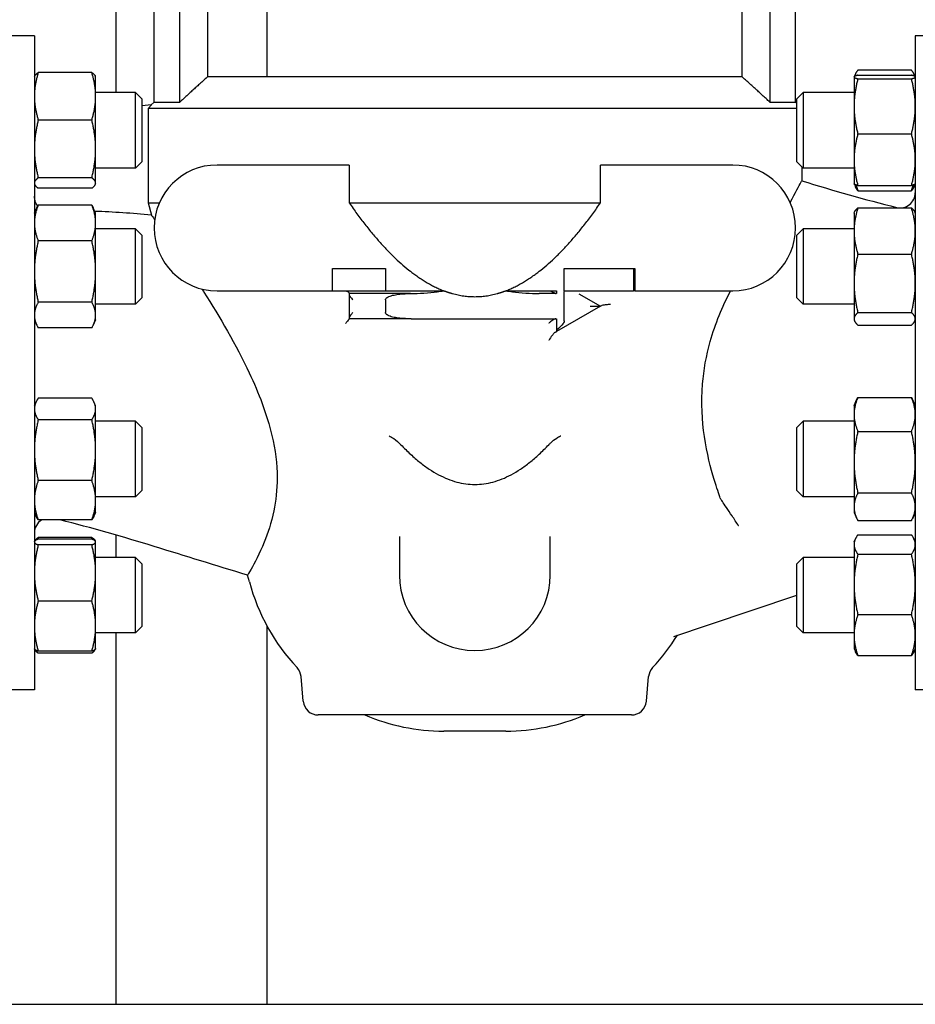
# Model space of a CAD drawing. Header units: inches. Extents: x 24 to 1128, y -69 to 748.
# Tile 485 of 656: x 628 to 637, y 360 to 370. Entities that reach past the tile are written whole.
import ezdxf

# ---------------------------------------------------------------- set-up
doc = ezdxf.new("R2010")
doc.units = ezdxf.units.IN
doc.header["$LTSCALE"] = 32
doc.header["$MEASUREMENT"] = 0
doc.layers.add('Visible (ANSI)', color=7, linetype='Continuous', lineweight=30)

msp = doc.modelspace()

# ---------------------------------------------------------------- linework, layer by layer
at = {"layer": 'Visible (ANSI)'}
for p, q in [((629.21813, 375.85867), (629.21813, 369.16837)), ((630.71813, 373.88841), (630.71813, 369.32367)), ((629.59813, 369.07367), (629.59813, 373.61186)), ((629.85346, 369.07367), (629.85346, 373.61186)), ((635.71781, 373.61186), (635.71781, 369.07367)), ((635.97313, 369.07367), (635.97313, 373.61186)), ((630.12736, 373.48853), (630.12736, 369.32367)), ((635.4439, 369.32367), (635.4439, 373.48853)), ((628.40813, 369.73367), (627.59813, 369.73367)), ((628.40813, 369.73367), (628.40813, 363.23367)), ((637.16313, 369.73367), (637.16313, 363.23367)), ((637.97313, 369.73367), (637.16313, 369.73367)), ((628.97883, 369.36811), (628.44644, 369.36811)), ((636.59244, 369.39393), (637.12483, 369.39393)), ((628.40813, 369.32437), (628.41166, 369.33193)), ((629.01713, 369.32437), (629.01361, 369.33193)), ((629.01713, 369.13193), (629.01713, 369.32437)), ((635.4439, 369.32367), (630.12736, 369.32367)), ((636.55413, 369.32437), (636.55456, 369.32529)), ((636.55413, 369.32437), (636.55413, 369.32345)), ((636.55413, 369.32345), (636.55413, 369.03135)), ((636.55456, 369.32529), (636.56743, 369.35289)), ((636.59244, 369.34149), (637.12483, 369.34149)), ((636.59244, 369.30541), (637.12483, 369.30541)), ((637.1627, 369.32529), (637.14983, 369.35289)), ((637.16313, 369.32437), (637.1627, 369.32529)), ((629.41313, 369.16837), (629.01713, 369.16837)), ((629.41313, 368.41837), (629.41313, 369.16837)), ((629.47563, 369.10587), (629.41313, 369.16837)), ((635.98609, 369.10587), (636.04859, 369.16837)), ((636.04859, 369.16837), (636.04859, 368.41837)), ((636.55413, 369.16837), (636.04859, 369.16837)), ((629.01713, 368.60838), (629.01713, 369.13193)), ((629.47563, 369.10587), (629.47563, 368.48087)), ((629.59813, 369.07367), (629.57042, 369.04595)), ((629.59813, 369.07367), (629.85346, 369.07367)), ((635.71781, 369.07367), (635.97313, 369.07367)), ((635.97313, 369.07367), (635.98609, 369.06071)), ((635.98609, 368.48087), (635.98609, 369.10587)), ((629.57309, 369.04619), (629.47563, 369.03748)), ((629.57309, 369.04619), (629.53804, 369.01117)), ((629.53804, 369.01117), (629.53804, 368.07367)), ((635.98609, 369.01117), (629.53804, 369.01117)), ((636.55413, 369.03135), (636.55413, 368.50127)), ((628.97883, 368.89575), (628.44644, 368.89575)), ((636.59244, 368.75729), (637.12483, 368.75729)), ((629.01713, 368.26982), (629.01713, 368.60838)), ((629.47563, 368.48087), (629.41313, 368.41837)), ((635.98609, 368.48087), (636.04859, 368.41837)), ((636.55413, 368.50127), (636.55413, 368.26237)), ((629.41313, 368.41837), (629.01713, 368.41837)), ((631.53563, 368.44867), (630.22313, 368.44867)), ((631.53563, 368.44867), (631.53563, 368.07367)), ((634.03563, 368.07367), (634.03563, 368.44867)), ((635.34813, 368.44867), (634.03563, 368.44867)), ((636.03563, 368.43132), (636.03563, 368.29148)), ((636.55413, 368.41837), (636.04859, 368.41837)), ((628.97883, 368.32102), (628.44644, 368.32102)), ((628.40813, 368.26237), (628.41166, 368.25481)), ((628.97883, 368.21863), (628.44644, 368.21863)), ((629.01713, 368.26237), (629.01361, 368.25481)), ((629.01713, 368.26237), (629.01713, 368.26982)), ((636.55413, 368.26237), (636.55456, 368.26145)), ((636.55456, 368.26145), (636.56743, 368.23385)), ((636.59244, 368.24525), (637.12483, 368.24525)), ((636.59244, 368.1928), (637.12483, 368.1928)), ((637.1627, 368.26145), (637.14983, 368.23385)), ((637.16313, 368.26237), (637.1627, 368.26145)), ((628.40813, 367.97138), (628.43288, 368.02444)), ((628.97883, 368.05082), (628.44644, 368.05082)), ((629.01713, 367.97138), (628.99239, 368.02444)), ((629.53804, 368.07367), (629.65031, 368.07367)), ((629.53804, 368.07367), (629.57087, 367.95124)), ((631.53563, 368.07367), (634.03563, 368.07367)), ((636.59244, 368.02227), (637.12483, 368.02227)), ((629.01713, 367.87328), (629.01713, 367.97138)), ((636.55413, 367.97138), (636.55932, 367.9825)), ((636.55413, 367.97138), (636.55413, 367.79311)), ((637.16313, 367.97138), (637.15795, 367.9825)), ((629.01713, 367.39052), (629.01713, 367.87328)), ((629.41313, 367.81538), (629.01713, 367.81538)), ((629.41313, 367.06538), (629.41313, 367.81538)), ((629.47563, 367.75288), (629.41313, 367.81538)), ((635.98609, 367.75288), (636.04859, 367.81538)), ((636.04859, 367.81538), (636.04859, 367.06538)), ((636.55413, 367.81538), (636.04859, 367.81538)), ((629.47563, 367.75288), (629.47563, 367.12788)), ((635.98609, 367.12788), (635.98609, 367.75288)), ((636.55413, 367.79311), (636.55413, 367.273)), ((628.97883, 367.69574), (628.44644, 367.69574)), ((636.59244, 367.56395), (637.12483, 367.56395)), ((631.37088, 367.42117), (631.89755, 367.42117)), ((631.37088, 367.19867), (631.37088, 367.42117)), ((631.89755, 367.42117), (631.89755, 367.19867)), ((633.67372, 367.19867), (633.67372, 367.42117)), ((633.67372, 367.42117), (634.37492, 367.42117)), ((634.36098, 367.42117), (634.36098, 367.19867)), ((634.37492, 367.42117), (634.37492, 367.19867)), ((629.01713, 366.95762), (629.01713, 367.39052)), ((636.55413, 367.273), (636.55413, 366.92027)), ((629.47563, 367.12788), (629.41313, 367.06538)), ((630.22313, 367.19867), (631.37088, 367.19867)), ((631.37088, 367.19867), (631.89755, 367.19867)), ((631.53563, 367.17437), (631.53563, 367.17117)), ((632.14651, 367.17117), (631.53563, 367.17117)), ((631.53563, 367.17117), (631.53563, 367.16607)), ((631.53563, 367.16607), (631.53563, 366.92628)), ((631.89755, 367.19867), (632.47984, 367.19867)), ((633.09142, 367.19867), (633.59813, 367.19867)), ((633.59813, 367.17117), (633.42476, 367.17117)), ((633.59813, 367.19867), (633.59813, 367.17117)), ((633.67372, 367.19867), (633.67321, 367.19867)), ((633.67372, 367.19867), (634.36098, 367.19867)), ((633.67372, 366.90121), (633.67372, 367.19352)), ((633.81945, 367.1697), (634.03563, 367.04617)), ((634.37492, 367.19867), (634.36098, 367.19867)), ((634.37492, 367.19867), (635.34813, 367.19867)), ((635.98609, 367.12788), (636.04859, 367.06538)), ((628.97883, 367.0853), (628.44644, 367.0853)), ((629.41313, 367.06538), (629.01713, 367.06538)), ((631.89755, 367.10868), (631.89755, 366.98367)), ((634.03563, 367.04617), (633.59813, 366.79617)), ((633.93257, 367.04617), (634.03563, 367.04617)), ((634.03563, 367.04617), (634.04229, 367.04997)), ((636.55413, 367.06538), (636.04859, 367.06538)), ((629.01713, 366.90938), (629.01713, 366.95762)), ((631.53563, 366.92628), (631.53563, 366.92117)), ((631.53563, 366.92117), (631.53563, 366.92032)), ((632.15198, 366.92117), (631.53563, 366.92117)), ((632.15198, 366.92117), (633.59813, 366.92117)), ((633.59813, 366.92117), (633.59813, 366.809)), ((636.55413, 366.92027), (636.55413, 366.90938)), ((636.59244, 366.98206), (637.12483, 366.98206)), ((628.40813, 366.90938), (628.43288, 366.85631)), ((628.97883, 366.82994), (628.44644, 366.82994)), ((629.01713, 366.90938), (628.99239, 366.85631)), ((636.55413, 366.90938), (636.55932, 366.89825)), ((636.59244, 366.85849), (637.12483, 366.85849)), ((637.16313, 366.90938), (637.15795, 366.89825)), ((633.58645, 366.78949), (633.59813, 366.79617)), ((633.59813, 366.809), (633.59813, 366.79617)), ((628.97883, 366.1315), (628.44644, 366.1315)), ((636.59244, 366.13904), (637.12483, 366.13904)), ((628.40813, 366.05796), (628.42468, 366.09345)), ((629.01713, 366.05796), (629.00059, 366.09345)), ((629.01713, 366.0247), (629.01713, 366.05796)), ((636.55413, 366.05796), (636.58351, 366.12096)), ((636.55413, 366.05796), (636.55413, 365.9704)), ((637.16313, 366.05796), (637.13376, 366.12096)), ((629.01713, 365.61563), (629.01713, 366.0247)), ((636.55413, 365.9704), (636.55413, 365.49572)), ((628.97883, 365.9179), (628.44644, 365.9179)), ((629.41313, 365.90196), (629.01713, 365.90196)), ((629.41313, 365.15196), (629.41313, 365.90196)), ((629.47563, 365.83946), (629.41313, 365.90196)), ((629.47563, 365.83946), (629.47563, 365.21446)), ((635.98609, 365.83946), (636.04859, 365.90196)), ((635.98609, 365.21446), (635.98609, 365.83946)), ((636.04859, 365.90196), (636.04859, 365.15196)), ((636.55413, 365.90196), (636.04859, 365.90196)), ((636.59244, 365.80176), (637.12483, 365.80176)), ((629.01713, 365.11789), (629.01713, 365.61563)), ((636.55413, 365.49572), (636.55413, 365.05228)), ((628.97883, 365.31336), (628.44644, 365.31336)), ((629.47563, 365.21446), (629.41313, 365.15196)), ((635.98609, 365.21446), (636.04859, 365.15196)), ((636.59244, 365.18967), (637.12483, 365.18967)), ((629.41313, 365.15196), (629.01713, 365.15196)), ((629.01713, 364.99596), (629.01713, 365.11789)), ((636.55413, 365.15196), (636.04859, 365.15196)), ((628.40813, 364.99596), (628.42468, 364.96047)), ((629.01713, 364.99596), (629.00059, 364.96047)), ((636.55413, 365.05228), (636.55413, 364.99596)), ((636.55413, 364.99596), (636.58351, 364.93297)), ((637.16313, 364.99596), (637.13376, 364.93297)), ((628.97883, 364.92242), (628.44644, 364.92242)), ((636.59244, 364.91488), (637.12483, 364.91488)), ((629.21813, 364.77192), (629.21813, 364.54897)), ((636.59244, 364.77454), (637.12483, 364.77454)), ((628.40813, 364.70497), (628.40923, 364.70733)), ((628.40923, 364.70733), (628.41166, 364.71253)), ((628.97883, 364.74871), (628.44644, 364.74871)), ((628.97883, 364.73141), (628.44644, 364.73141)), ((628.97883, 364.67384), (628.44644, 364.67384)), ((629.01603, 364.70733), (629.01361, 364.71253)), ((629.01713, 364.70497), (629.01603, 364.70733)), ((629.01713, 364.70262), (629.01713, 364.70497)), ((629.01713, 364.39512), (629.01713, 364.70262)), ((632.03563, 364.75645), (632.03563, 364.37441)), ((633.53563, 364.37441), (633.53563, 364.75645)), ((636.55413, 364.70497), (636.56743, 364.73349)), ((636.55413, 364.70497), (636.55413, 364.6779)), ((636.55413, 364.6779), (636.55413, 364.28098)), ((637.16313, 364.70497), (637.14983, 364.73349)), ((636.59244, 364.58127), (637.12483, 364.58127)), ((629.41313, 364.54897), (629.01713, 364.54897)), ((629.41313, 363.79897), (629.41313, 364.54897)), ((629.47563, 364.48647), (629.41313, 364.54897)), ((629.47563, 364.48647), (629.47563, 363.86147)), ((635.98609, 364.48647), (636.04859, 364.54897)), ((635.98609, 363.86147), (635.98609, 364.48647)), ((636.04859, 364.54897), (636.04859, 363.79897)), ((636.55413, 364.54897), (636.04859, 364.54897)), ((629.01713, 363.86647), (629.01713, 364.39512)), ((630.54517, 364.30603), (630.52698, 364.3739)), ((636.55413, 364.28098), (636.55413, 363.77705)), ((628.97883, 364.1164), (628.44644, 364.1164)), ((635.10664, 363.87989), (635.98609, 364.17419)), ((636.59244, 363.9807), (637.12483, 363.9807)), ((629.01713, 363.64297), (629.01713, 363.86647)), ((629.41313, 363.79897), (629.01713, 363.79897)), ((629.21813, 363.79897), (629.21813, 360.10867)), ((629.47563, 363.86147), (629.41313, 363.79897)), ((630.71813, 363.87166), (630.71813, 360.10867)), ((634.76188, 363.76452), (635.10664, 363.87989)), ((635.98609, 363.86147), (636.04859, 363.79897)), ((636.55413, 363.79897), (636.04859, 363.79897)), ((636.55413, 363.77705), (636.55413, 363.64297)), ((628.40813, 363.64297), (628.40923, 363.64061)), ((628.40923, 363.64061), (628.41166, 363.63541)), ((628.97883, 363.61653), (628.44644, 363.61653)), ((628.97883, 363.59923), (628.44644, 363.59923)), ((629.01603, 363.64061), (629.01361, 363.63541)), ((629.01713, 363.64297), (629.01603, 363.64061)), ((636.55413, 363.64297), (636.56743, 363.61445)), ((637.16313, 363.64297), (637.14983, 363.61445)), ((636.59244, 363.57341), (637.12483, 363.57341)), ((631.07986, 363.1206), (631.05841, 363.36577)), ((634.4914, 363.1206), (634.51285, 363.36577)), ((628.40813, 363.23367), (627.59813, 363.23367)), ((637.97313, 363.23367), (637.16313, 363.23367)), ((634.34197, 362.98367), (631.22929, 362.98367)), ((633.09425, 362.82367), (632.47702, 362.82367)), ((622.56363, 360.10867), (670.54713, 360.10867))]:
    msp.add_line(p, q, dxfattribs=at)
for centre, radius, start, end in [((630.22313, 367.82367), 0.625, 90, 270), ((635.34813, 367.82367), 0.625, 270, 90), ((637.01313, 368.17367), 0.15, 256.379293, 0), ((628.55813, 364.79367), 0.15, 120.864577, 180), ((632.78563, 364.37441), 0.75, 180, 0), ((632.47702, 364.82367), 2, 195, 223.170681), ((633.09425, 364.82367), 2, 316.829319, 328.434088), ((630.90898, 363.3527), 0.15, 5, 43.170681), ((634.66228, 363.3527), 0.15, 136.829319, 175), ((631.22929, 363.13367), 0.15, 185, 270), ((634.34197, 363.13367), 0.15, 270, 355), ((632.47702, 364.82367), 2, 246.926082, 270), ((633.09425, 364.82367), 2, 270, 293.073918)]:
    msp.add_arc(centre, radius, start, end, dxfattribs=at)
for points, weights in [([(628.44644, 369.36811), (628.40813, 369.24154), (628.40813, 369.13193)], [1, 1.0379548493, 1]), ([(628.41166, 369.33193), (628.41955, 369.34885), (628.44644, 369.36811)], [1.01611555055, 1.02634702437, 1]), ([(629.01713, 369.13193), (629.01713, 369.24154), (628.97883, 369.36811)], [1, 1.0379548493, 1]), ([(628.97883, 369.36811), (629.00572, 369.34885), (629.01361, 369.33193)], [1, 1.02634702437, 1.01611555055]), ([(636.59244, 369.39393), (636.56709, 369.35967), (636.55866, 369.32945)], [1, 1.02479550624, 1.01719372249]), ([(637.15861, 369.32945), (637.15017, 369.35967), (637.12483, 369.39393)], [1.01719372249, 1.02479550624, 1]), ([(635.71781, 369.07367), (635.57527, 369.20479), (635.4439, 369.32367)], [6.13772939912, 6.3246164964, 6.50416100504]), ([(636.59244, 369.34149), (636.55413, 369.33182), (636.55413, 369.32345)], [1, 1.0379548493, 1]), ([(636.55413, 369.32345), (636.55413, 369.31508), (636.59244, 369.30541)], [1, 1.0379548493, 1]), ([(636.59244, 369.30541), (636.55413, 369.15854), (636.55413, 369.03135)], [1, 1.0379548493, 1]), ([(637.16313, 369.32345), (637.16313, 369.33182), (637.12483, 369.34149)], [1, 1.0379548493, 1]), ([(637.12483, 369.30541), (637.16313, 369.31508), (637.16313, 369.32345)], [1, 1.0379548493, 1]), ([(637.16313, 369.03135), (637.16313, 369.15854), (637.12483, 369.30541)], [1, 1.0379548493, 1]), ([(628.40813, 369.13193), (628.40813, 369.02232), (628.44644, 368.89575)], [1, 1.0379548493, 1]), ([(628.97883, 368.89575), (629.01713, 369.02232), (629.01713, 369.13193)], [1, 1.0379548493, 1]), ([(636.55413, 369.03135), (636.55413, 368.90416), (636.59244, 368.75729)], [1, 1.0379548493, 1]), ([(637.12483, 368.75729), (637.16313, 368.90416), (637.16313, 369.03135)], [1, 1.0379548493, 1]), ([(628.44644, 368.89575), (628.40813, 368.74175), (628.40813, 368.60838)], [1, 1.0379548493, 1]), ([(629.01713, 368.60838), (629.01713, 368.74175), (628.97883, 368.89575)], [1, 1.0379548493, 1]), ([(636.59244, 368.75729), (636.55413, 368.62009), (636.55413, 368.50127)], [1, 1.0379548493, 1]), ([(637.16313, 368.50127), (637.16313, 368.62009), (637.12483, 368.75729)], [1, 1.0379548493, 1]), ([(628.40813, 368.60838), (628.40813, 368.47502), (628.44644, 368.32102)], [1, 1.0379548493, 1]), ([(628.97883, 368.32102), (629.01713, 368.47502), (629.01713, 368.60838)], [1, 1.0379548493, 1]), ([(636.55413, 368.50127), (636.55413, 368.38245), (636.59244, 368.24525)], [1, 1.0379548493, 1]), ([(637.12483, 368.24525), (637.16313, 368.38245), (637.16313, 368.50127)], [1, 1.0379548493, 1]), ([(628.44644, 368.32102), (628.40813, 368.29358), (628.40813, 368.26982)], [1, 1.0379548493, 1]), ([(629.01713, 368.26982), (629.01713, 368.29358), (628.97883, 368.32102)], [1, 1.0379548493, 1]), ([(628.40813, 368.26982), (628.40813, 368.24607), (628.44644, 368.21863)], [1, 1.0379548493, 1]), ([(628.97883, 368.21863), (629.01713, 368.24607), (629.01713, 368.26982)], [1, 1.0379548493, 1]), ([(636.59244, 368.24525), (636.55807, 368.25392), (636.55456, 368.26145)], [1, 1.03391997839, 1.00721187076]), ([(636.59244, 368.1928), (636.57656, 368.21426), (636.56743, 368.23385)], [1, 1.01538593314, 1.01829773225]), ([(636.57453, 368.25035), (636.58201, 368.2225), (636.59244, 368.1928)], [1.01477953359, 1.01005189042, 1]), ([(637.1627, 368.26145), (637.15919, 368.25392), (637.12483, 368.24525)], [1.00721187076, 1.03391997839, 1]), ([(637.12483, 368.1928), (637.13525, 368.2225), (637.14273, 368.25035)], [1, 1.01005189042, 1.01477953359]), ([(637.14983, 368.23385), (637.1407, 368.21426), (637.12483, 368.1928)], [1.01829773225, 1.01538593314, 1]), ([(628.44644, 368.05082), (628.40813, 367.95567), (628.40813, 367.87328)], [1, 1.0379548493, 1]), ([(628.43288, 368.02444), (628.43888, 368.03731), (628.44644, 368.05082)], [1.01175569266, 1.00727059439, 1]), ([(629.01713, 367.87328), (629.01713, 367.95567), (628.97883, 368.05082)], [1, 1.0379548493, 1]), ([(628.97883, 368.05082), (628.98639, 368.03731), (628.99239, 368.02444)], [1, 1.00727059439, 1.01175569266]), ([(631.53563, 368.07367), (632.0254, 367.37065), (632.47984, 367.19867)], [1, 1.01155216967, 1]), ([(633.09142, 367.19867), (633.54586, 367.37065), (634.03563, 368.07367)], [1, 1.01155216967, 1]), ([(636.59244, 368.02227), (636.55413, 367.89946), (636.55413, 367.79311)], [1, 1.0379548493, 1]), ([(636.55932, 367.9825), (636.56802, 368.00116), (636.59244, 368.02227)], [1.01771863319, 1.02386502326, 1]), ([(637.16313, 367.79311), (637.16313, 367.89946), (637.12483, 368.02227)], [1, 1.0379548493, 1]), ([(637.12483, 368.02227), (637.14924, 368.00116), (637.15795, 367.9825)], [1, 1.02386502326, 1.01771863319]), ([(628.40813, 367.87328), (628.40813, 367.79088), (628.44644, 367.69574)], [1, 1.0379548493, 1]), ([(628.97883, 367.69574), (629.01713, 367.79088), (629.01713, 367.87328)], [1, 1.0379548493, 1]), ([(636.55413, 367.79311), (636.55413, 367.68675), (636.59244, 367.56395)], [1, 1.0379548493, 1]), ([(637.12483, 367.56395), (637.16313, 367.68675), (637.16313, 367.79311)], [1, 1.0379548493, 1]), ([(628.44644, 367.69574), (628.40813, 367.53217), (628.40813, 367.39052)], [1, 1.0379548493, 1]), ([(629.01713, 367.39052), (629.01713, 367.53217), (628.97883, 367.69574)], [1, 1.0379548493, 1]), ([(636.59244, 367.56395), (636.55413, 367.40803), (636.55413, 367.273)], [1, 1.0379548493, 1]), ([(637.16313, 367.273), (637.16313, 367.40803), (637.12483, 367.56395)], [1, 1.0379548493, 1]), ([(628.40813, 367.39052), (628.40813, 367.24887), (628.44644, 367.0853)], [1, 1.0379548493, 1]), ([(628.97883, 367.0853), (629.01713, 367.24887), (629.01713, 367.39052)], [1, 1.0379548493, 1]), ([(636.55413, 367.273), (636.55413, 367.13797), (636.59244, 366.98206)], [1, 1.0379548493, 1]), ([(637.12483, 366.98206), (637.16313, 367.13797), (637.16313, 367.273)], [1, 1.0379548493, 1]), ([(632.47984, 367.19867), (632.52197, 367.18273), (632.564, 367.17117)], [1.03899248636, 1.03973089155, 1.04026673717]), ([(632.564, 367.17117), (632.78563, 367.11023), (633.00727, 367.17117)], [1.00557467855, 1.00831515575, 1.00557467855]), ([(633.00727, 367.17117), (633.04929, 367.18273), (633.09142, 367.19867)], [1.04026673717, 1.03973089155, 1.03899248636]), ([(628.44644, 367.0853), (628.40813, 367.01688), (628.40813, 366.95762)], [1, 1.0379548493, 1]), ([(629.01713, 366.95762), (629.01713, 367.01688), (628.97883, 367.0853)], [1, 1.0379548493, 1]), ([(628.40813, 366.95762), (628.40813, 366.89836), (628.44644, 366.82994)], [1, 1.0379548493, 1]), ([(628.97883, 366.82994), (629.01713, 366.89836), (629.01713, 366.95762)], [1, 1.0379548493, 1]), ([(636.59244, 366.98206), (636.55413, 366.94895), (636.55413, 366.92027)], [1, 1.0379548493, 1]), ([(636.55413, 366.92027), (636.55413, 366.8916), (636.59244, 366.85849)], [1, 1.0379548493, 1]), ([(637.16313, 366.92027), (637.16313, 366.94895), (637.12483, 366.98206)], [1, 1.0379548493, 1]), ([(637.12483, 366.85849), (637.16313, 366.8916), (637.16313, 366.92027)], [1, 1.0379548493, 1]), ([(628.44644, 366.1315), (628.40813, 366.07426), (628.40813, 366.0247)], [1, 1.0379548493, 1]), ([(629.01713, 366.0247), (629.01713, 366.07426), (628.97883, 366.1315)], [1, 1.0379548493, 1]), ([(636.59244, 366.13904), (636.55413, 366.04867), (636.55413, 365.9704)], [1, 1.0379548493, 1]), ([(636.58351, 366.12096), (636.58766, 366.12986), (636.59244, 366.13904)], [1.0080602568, 1.00458368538, 1]), ([(637.12483, 366.13904), (637.12961, 366.12986), (637.13376, 366.12096)], [1, 1.00458368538, 1.0080602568]), ([(637.16313, 365.9704), (637.16313, 366.04867), (637.12483, 366.13904)], [1, 1.0379548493, 1]), ([(628.40813, 366.0247), (628.40813, 365.97513), (628.44644, 365.9179)], [1, 1.0379548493, 1]), ([(628.97883, 365.9179), (629.01713, 365.97513), (629.01713, 366.0247)], [1, 1.0379548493, 1]), ([(636.55413, 365.9704), (636.55413, 365.89213), (636.59244, 365.80176)], [1, 1.0379548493, 1]), ([(637.12483, 365.80176), (637.16313, 365.89213), (637.16313, 365.9704)], [1, 1.0379548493, 1]), ([(628.44644, 365.9179), (628.40813, 365.75591), (628.40813, 365.61563)], [1, 1.0379548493, 1]), ([(629.01713, 365.61563), (629.01713, 365.75591), (628.97883, 365.9179)], [1, 1.0379548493, 1]), ([(636.59244, 365.80176), (636.55413, 365.63775), (636.55413, 365.49572)], [1, 1.0379548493, 1]), ([(637.16313, 365.49572), (637.16313, 365.63775), (637.12483, 365.80176)], [1, 1.0379548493, 1]), ([(632.05096, 365.66916), (632.78563, 364.89611), (633.5203, 365.66916)], [1.07450861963, 1.11994444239, 1.07450861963]), ([(628.40813, 365.61563), (628.40813, 365.47535), (628.44644, 365.31336)], [1, 1.0379548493, 1]), ([(628.97883, 365.31336), (629.01713, 365.47535), (629.01713, 365.61563)], [1, 1.0379548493, 1]), ([(636.55413, 365.49572), (636.55413, 365.35368), (636.59244, 365.18967)], [1, 1.0379548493, 1]), ([(637.12483, 365.18967), (637.16313, 365.35368), (637.16313, 365.49572)], [1, 1.0379548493, 1]), ([(628.44644, 365.31336), (628.40813, 365.20861), (628.40813, 365.11789)], [1, 1.0379548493, 1]), ([(629.01713, 365.11789), (629.01713, 365.20861), (628.97883, 365.31336)], [1, 1.0379548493, 1]), ([(636.59244, 365.18967), (636.55413, 365.11604), (636.55413, 365.05228)], [1, 1.0379548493, 1]), ([(637.16313, 365.05228), (637.16313, 365.11604), (637.12483, 365.18967)], [1, 1.0379548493, 1]), ([(628.40813, 365.11789), (628.40813, 365.02717), (628.44644, 364.92242)], [1, 1.0379548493, 1]), ([(628.97883, 364.92242), (629.01713, 365.02717), (629.01713, 365.11789)], [1, 1.0379548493, 1]), ([(628.44644, 364.92242), (628.4332, 364.9422), (628.42468, 364.96047)], [1, 1.01279805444, 1.01696531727]), ([(629.00059, 364.96047), (628.99206, 364.9422), (628.97883, 364.92242)], [1.01696531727, 1.01279805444, 1]), ([(636.55413, 365.05228), (636.55413, 364.98851), (636.59244, 364.91488)], [1, 1.0379548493, 1]), ([(637.12483, 364.91488), (637.16313, 364.98851), (637.16313, 365.05228)], [1, 1.0379548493, 1]), ([(636.59244, 364.77454), (636.55413, 364.72275), (636.55413, 364.6779)], [1, 1.0379548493, 1]), ([(637.16313, 364.6779), (637.16313, 364.72275), (637.12483, 364.77454)], [1, 1.0379548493, 1]), ([(628.44644, 364.73141), (628.40813, 364.71598), (628.40813, 364.70262)], [1, 1.0379548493, 1]), ([(628.40813, 364.70262), (628.40813, 364.68927), (628.44644, 364.67384)], [1, 1.0379548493, 1]), ([(628.44644, 364.67384), (628.40813, 364.52447), (628.40813, 364.39512)], [1, 1.0379548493, 1]), ([(628.41166, 364.71253), (628.41955, 364.72945), (628.44644, 364.74871)], [1.01611555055, 1.02634702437, 1]), ([(628.44644, 364.74871), (628.44343, 364.73876), (628.44067, 364.72901)], [1, 1.00288298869, 1.00532800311]), ([(628.97883, 364.74871), (629.00572, 364.72945), (629.01361, 364.71253)], [1, 1.02634702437, 1.01611555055]), ([(628.9846, 364.72901), (628.98184, 364.73876), (628.97883, 364.74871)], [1.00532800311, 1.00288298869, 1]), ([(629.01713, 364.70262), (629.01713, 364.71598), (628.97883, 364.73141)], [1, 1.0379548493, 1]), ([(628.97883, 364.67384), (629.01713, 364.68927), (629.01713, 364.70262)], [1, 1.0379548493, 1]), ([(629.01713, 364.39512), (629.01713, 364.52447), (628.97883, 364.67384)], [1, 1.0379548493, 1]), ([(636.55413, 364.6779), (636.55413, 364.63305), (636.59244, 364.58127)], [1, 1.0379548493, 1]), ([(637.12483, 364.58127), (637.16313, 364.63305), (637.16313, 364.6779)], [1, 1.0379548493, 1]), ([(636.59244, 364.58127), (636.55413, 364.42035), (636.55413, 364.28098)], [1, 1.0379548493, 1]), ([(637.16313, 364.28098), (637.16313, 364.42035), (637.12483, 364.58127)], [1, 1.0379548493, 1]), ([(628.40813, 364.39512), (628.40813, 364.26577), (628.44644, 364.1164)], [1, 1.0379548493, 1]), ([(628.97883, 364.1164), (629.01713, 364.26577), (629.01713, 364.39512)], [1, 1.0379548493, 1]), ([(636.55413, 364.28098), (636.55413, 364.14162), (636.59244, 363.9807)], [1, 1.0379548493, 1]), ([(637.12483, 363.9807), (637.16313, 364.14162), (637.16313, 364.28098)], [1, 1.0379548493, 1]), ([(628.44644, 364.1164), (628.40813, 363.98246), (628.40813, 363.86647)], [1, 1.0379548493, 1]), ([(629.01713, 363.86647), (629.01713, 363.98246), (628.97883, 364.1164)], [1, 1.0379548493, 1]), ([(636.59244, 363.9807), (636.55413, 363.87157), (636.55413, 363.77705)], [1, 1.0379548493, 1]), ([(637.16313, 363.77705), (637.16313, 363.87157), (637.12483, 363.9807)], [1, 1.0379548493, 1]), ([(628.40813, 363.86647), (628.40813, 363.75047), (628.44644, 363.61653)], [1, 1.0379548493, 1]), ([(628.97883, 363.61653), (629.01713, 363.75047), (629.01713, 363.86647)], [1, 1.0379548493, 1]), ([(636.55413, 363.77705), (636.55413, 363.68254), (636.59244, 363.57341)], [1, 1.0379548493, 1]), ([(637.12483, 363.57341), (637.16313, 363.68254), (637.16313, 363.77705)], [1, 1.0379548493, 1]), ([(628.44644, 363.61653), (628.41446, 363.62941), (628.40923, 363.64061)], [1, 1.0314924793, 1.01072411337]), ([(628.41027, 363.63875), (628.41699, 363.62033), (628.44644, 363.59923)], [1.01375847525, 1.02892942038, 1]), ([(629.01603, 363.64061), (629.01081, 363.62941), (628.97883, 363.61653)], [1.01072411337, 1.0314924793, 1]), ([(628.97883, 363.59923), (629.00828, 363.62033), (629.015, 363.63875)], [1, 1.02892942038, 1.01375847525]), ([(636.59244, 363.57341), (636.57656, 363.59486), (636.56743, 363.61445)], [1, 1.01538593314, 1.01829773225]), ([(637.14983, 363.61445), (637.1407, 363.59486), (637.12483, 363.57341)], [1.01829773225, 1.01538593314, 1])]:
    msp.add_rational_spline(points, weights, degree=2, dxfattribs=at)
msp.add_rational_spline([(630.12736, 369.32367), (630.11788, 369.31509), (629.98573, 369.19535), (629.85346, 369.07367)], [6.50416100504, 6.4908630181, 6.31077467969, 6.13772939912], degree=2, knots=[151.7371588, 151.7371588, 151.7371588, 151.9209092, 154.2180887, 154.2180887, 154.2180887], dxfattribs=at)
for points, knots in [([(635.92036, 368.07504), (635.97096, 368.17694), (636.00903, 368.24425), (636.03233, 368.28568), (636.0356, 368.2915), (636.0356, 368.2915)], [0.0077651, 0.0077651, 0.0077651, 0.0077651, 1.6621502, 1.6621502, 2.3075983, 2.3075983, 2.3075983, 2.3075983]), ([(628.44195, 368.04259), (628.43264, 368.05402), (628.42504, 368.06679), (628.41197, 368.09865), (628.40813, 368.1181), (628.40813, 368.13774)], [-0.26241829, -0.26241829, -0.26241829, -0.26241829, -0.14966711, -0.14966711, 0, 0, 0, 0]), ([(629.57087, 367.95124), (629.57159, 367.95024), (629.57242, 367.94911), (629.57885, 367.94024), (629.5879, 367.92779), (629.6013, 367.90924), (629.60243, 367.90767), (629.60359, 367.90607)], [1.85822406, 1.85822406, 1.85822406, 1.85822406, 1.94847473, 1.94847473, 2.48480924, 2.48480924, 2.53308553, 2.53308553, 2.53308553, 2.53308553]), ([(630.07364, 367.21681), (630.08029, 367.20639), (630.08695, 367.19591), (630.24906, 366.94003), (630.41291, 366.66129), (630.63604, 366.1865), (630.71903, 365.97481), (630.80258, 365.61846), (630.82036, 365.4776), (630.82084, 365.22226), (630.808, 365.11242), (630.76236, 364.89258), (630.72721, 364.78917), (630.64406, 364.58402), (630.59389, 364.49114), (630.5393, 364.39403), (630.52722, 364.37378), (630.5271, 364.37384)], [13.2104181, 13.2104181, 13.2104181, 13.2104181, 13.3147823, 13.3147823, 15.7455949, 15.7455949, 17.4611455, 17.4611455, 18.6165224, 18.6165224, 19.6179993, 19.6179993, 20.8062129, 20.8062129, 22.4246003, 22.4246003, 23.5755457, 23.5755457, 23.5755457, 23.5755457]), ([(631.49889, 367.19867), (631.50322, 367.19867), (631.50729, 367.19805), (631.51488, 367.19577), (631.51831, 367.19413), (631.52619, 367.18916), (631.53005, 367.18537), (631.53457, 367.17894), (631.53563, 367.1763), (631.53563, 367.17437)], [-0.18866046, -0.18866046, -0.18866046, -0.18866046, -0.15072054, -0.15072054, -0.11262267, -0.11262267, -0.05065343, -0.05065343, 0, 0, 0, 0]), ([(631.53563, 367.16607), (631.53563, 367.16357), (631.5366, 367.16033), (631.54047, 367.15171), (631.54394, 367.14597), (631.55477, 367.13049), (631.5636, 367.11979), (631.57381, 367.10881), (631.57387, 367.10874), (631.57393, 367.10868)], [0.00001023, 0.00001023, 0.00001023, 0.00001023, 0.05195915, 0.05195915, 0.12201839, 0.12201839, 0.2319964, 0.2319964, 0.23263817, 0.23263817, 0.23263817, 0.23263817]), ([(631.89755, 367.10868), (631.89755, 367.11083), (631.89805, 367.11337), (631.89979, 367.11792), (631.90152, 367.12069), (631.90987, 367.13085), (631.92079, 367.13694), (631.94654, 367.14852), (631.96418, 367.15329), (632.00077, 367.161), (632.01975, 367.16376), (632.07534, 367.16971), (632.11238, 367.17104), (632.14651, 367.17117)], [3.6685749, 3.6685749, 3.6685749, 3.6685749, 3.68498831, 3.68498831, 3.7057065, 3.7057065, 3.78515815, 3.78515815, 3.92086037, 3.92086037, 4.05656259, 4.05656259, 4.31412066, 4.31412066, 4.31412066, 4.31412066]), ([(632.14651, 367.17117), (632.22989, 367.17117), (632.32962, 367.17926), (632.4337, 367.19211), (632.45662, 367.19518), (632.47984, 367.19867)], [0.65593838, 0.65593838, 0.65593838, 0.65593838, 1.29131674, 1.29131674, 1.45502951, 1.45502951, 1.45502951, 1.45502951]), ([(633.09142, 367.19867), (633.11465, 367.19518), (633.13757, 367.19211), (633.24165, 367.17926), (633.34138, 367.17117), (633.42476, 367.17117)], [2.13300056, 2.13300056, 2.13300056, 2.13300056, 2.29671333, 2.29671333, 2.9320917, 2.9320917, 2.9320917, 2.9320917]), ([(633.52091, 367.19867), (633.52452, 367.19867), (633.52815, 367.1983), (633.53881, 367.19627), (633.54571, 367.19377), (633.55902, 367.18792), (633.56554, 367.18447), (633.57625, 367.17876), (633.58063, 367.1764), (633.58665, 367.17353), (633.58863, 367.17267), (633.5921, 367.17148), (633.59354, 367.17117), (633.59468, 367.17117)], [-0.24161143, -0.24161143, -0.24161143, -0.24161143, -0.21329936, -0.21329936, -0.15848967, -0.15848967, -0.10114638, -0.10114638, -0.05479602, -0.05479602, -0.02753183, -0.02753183, 0, 0, 0, 0]), ([(635.2252, 365.13787), (635.21191, 365.17511), (635.18951, 365.23886), (635.13066, 365.4353), (635.09226, 365.58165), (635.04457, 365.90765), (635.0334, 366.08415), (635.05995, 366.4118), (635.08521, 366.55313), (635.17524, 366.87175), (635.24588, 367.04099), (635.32679, 367.19867)], [12.2096561, 12.2096561, 12.2096561, 12.2096561, 13.5217725, 13.5217725, 15.2005443, 15.2005443, 16.7324165, 16.7324165, 17.8592369, 17.8592369, 19.2654273, 19.2654273, 19.2654273, 19.2654273]), ([(634.13428, 367.06235), (634.13414, 367.06234), (634.134, 367.06234), (634.11834, 367.06184), (634.10307, 367.06092), (634.07585, 367.05822), (634.06454, 367.05653), (634.05049, 367.05332), (634.04544, 367.05177), (634.04229, 367.04997)], [-0.28072252, -0.28072252, -0.28072252, -0.28072252, -0.27976437, -0.27976437, -0.17257731, -0.17257731, -0.06815506, -0.06815506, 0, 0, 0, 0]), ([(631.53563, 366.92032), (631.53563, 366.91918), (631.53448, 366.91696), (631.52998, 366.91016), (631.52576, 366.90469), (631.51437, 366.89109), (631.5074, 366.88324), (631.49977, 366.87499), (631.49971, 366.87492), (631.49964, 366.87485)], [-0.25866786, -0.25866786, -0.25866786, -0.25866786, -0.19107422, -0.19107422, -0.09703271, -0.09703271, 0, 0, 0.00084655, 0.00084655, 0.00084655, 0.00084655]), ([(631.57393, 366.98367), (631.57386, 366.9836), (631.57379, 366.98352), (631.56523, 366.97432), (631.55744, 366.96509), (631.5459, 366.94945), (631.54157, 366.9427), (631.53682, 366.93274), (631.53563, 366.92905), (631.53563, 366.92628)], [-0.00080076, -0.00080076, -0.00080076, -0.00080076, 0, 0, 0.09885265, 0.09885265, 0.17951195, 0.17951195, 0.23774903, 0.23774903, 0.23774903, 0.23774903]), ([(632.15198, 366.92117), (632.11637, 366.92117), (632.0773, 366.92243), (632.01975, 366.92859), (632.00077, 366.93135), (631.96418, 366.93905), (631.94654, 366.94383), (631.92079, 366.95541), (631.90987, 366.9615), (631.90152, 366.97166), (631.89979, 366.97443), (631.89805, 366.97898), (631.89755, 366.98152), (631.89755, 366.98367)], [3.00918276, 3.00918276, 3.00918276, 3.00918276, 3.28058721, 3.28058721, 3.41628943, 3.41628943, 3.55199165, 3.55199165, 3.6314433, 3.6314433, 3.65216149, 3.65216149, 3.6685749, 3.6685749, 3.6685749, 3.6685749]), ([(633.59002, 366.92117), (633.58681, 366.92117), (633.58285, 366.92014), (633.5728, 366.91602), (633.56648, 366.91244), (633.55365, 366.90386), (633.54708, 366.89884), (633.53386, 366.88772), (633.52713, 366.88151), (633.52063, 366.87499), (633.52056, 366.87492), (633.52049, 366.87485)], [-0.25387371, -0.25387371, -0.25387371, -0.25387371, -0.20228614, -0.20228614, -0.13556366, -0.13556366, -0.06941656, -0.06941656, 0, 0, 0.00076784, 0.00076784, 0.00076784, 0.00076784]), ([(633.67372, 366.90121), (633.67372, 366.8979), (633.673, 366.89454), (633.66987, 366.88493), (633.66612, 366.8784), (633.64761, 366.85114), (633.6218, 366.82784), (633.59813, 366.809)], [0, 0, 0, 0, 0.02519197, 0.02519197, 0.0770428, 0.0770428, 0.27610832, 0.27610832, 0.27610832, 0.27610832]), ([(633.58645, 366.78949), (633.58289, 366.78746), (633.5789, 366.78413), (633.56863, 366.77413), (633.5614, 366.76569), (633.5428, 366.74101), (633.53136, 366.7236), (633.52039, 366.70489), (633.52032, 366.70477), (633.52025, 366.70465)], [-0.35820975, -0.35820975, -0.35820975, -0.35820975, -0.28371542, -0.28371542, -0.16511631, -0.16511631, 0, 0, 0.00107768, 0.00107768, 0.00107768, 0.00107768]), ([(631.93264, 365.75705), (631.93274, 365.75701), (631.93285, 365.75696), (631.94879, 365.75051), (631.96443, 365.74154), (632.00474, 365.71408), (632.02913, 365.69213), (632.05096, 365.66916)], [-0.00089395, -0.00089395, -0.00089395, -0.00089395, 0, 0, 0.13301289, 0.13301289, 0.37109409, 0.37109409, 0.37109409, 0.37109409]), ([(633.5203, 365.66916), (633.5267, 365.67589), (633.53326, 365.68248), (633.55818, 365.70617), (633.57808, 365.72258), (633.61143, 365.74411), (633.62479, 365.75145), (633.63841, 365.75696), (633.63852, 365.75701), (633.63863, 365.75705)], [0, 0, 0, 0, 0.07072262, 0.07072262, 0.26214115, 0.26214115, 0.37686446, 0.37686446, 0.37776736, 0.37776736, 0.37776736, 0.37776736]), ([(635.40772, 364.86393), (635.40762, 364.86409), (635.40751, 364.86425), (635.38536, 364.89726), (635.36323, 364.93031), (635.32199, 364.99195), (635.30258, 365.02101), (635.27014, 365.06962), (635.25656, 365.08998), (635.23731, 365.11887), (635.23076, 365.1287), (635.22698, 365.13436)], [-1.0348262, -1.0348262, -1.0348262, -1.0348262, -1.0333493, -1.0333493, -0.7344174, -0.7344174, -0.4497193, -0.4497193, -0.2011138, -0.2011138, 0, 0, 0, 0])]:
    msp.add_open_spline(points, degree=3, knots=knots, dxfattribs=at)
for points in [[(636.03563, 368.29148), (636.34774, 368.1969), (636.66086, 368.10469), (636.97781, 368.02789)], [(629.57087, 367.95124), (629.37953, 367.96908), (629.19211, 367.98214), (629.00931, 367.98818)], [(633.67321, 367.19867), (633.67353, 367.19695), (633.67372, 367.19523), (633.67372, 367.19352)], [(635.2252, 365.13787), (635.22562, 365.13669), (635.22621, 365.13552), (635.22698, 365.13436)], [(630.52698, 364.3739), (629.90612, 364.55848), (629.29125, 364.76603), (628.66277, 364.92242)]]:
    msp.add_open_spline(points, degree=3, dxfattribs=at)

doc.saveas('drawing.dxf')
